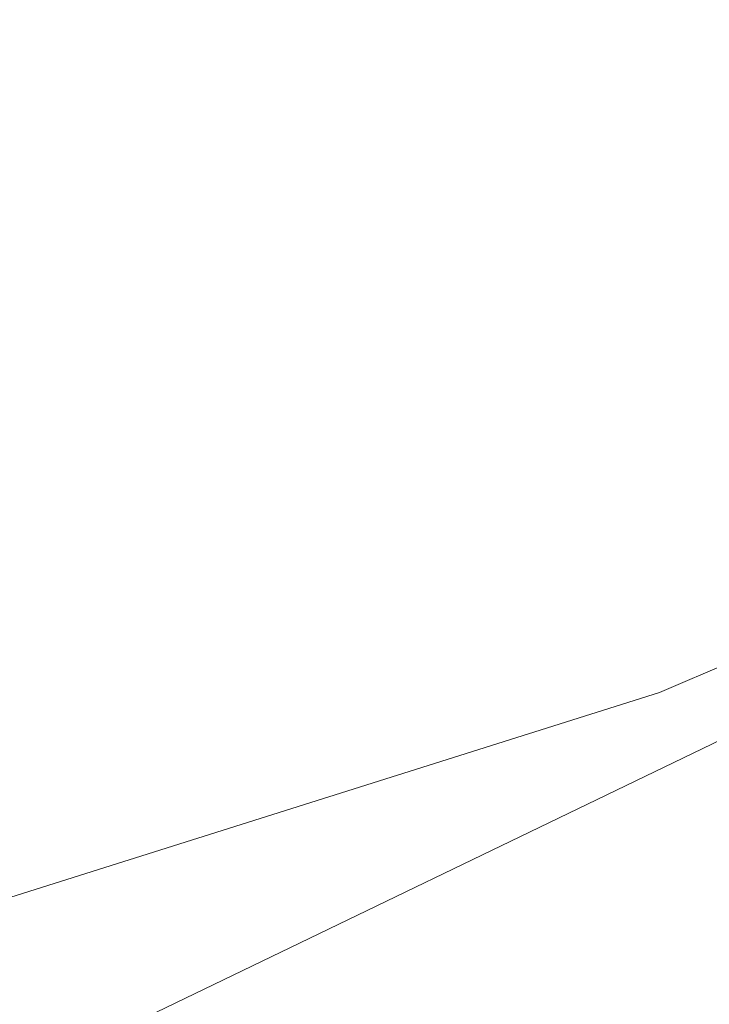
# Model space of a CAD drawing. Header units: metres. Extents: x 163628 to 167676, y 402708 to 405373.
# Tile 720 of 1056: x 166405.369 to 166405.593, y 404384.535 to 404384.856. Entities that reach past the tile are written whole.
import ezdxf

# ---------------------------------------------------------------- set-up
doc = ezdxf.new("R2010")
doc.units = ezdxf.units.M
doc.linetypes.add('X-CA190022.004-UO-DWM_Snelfietsroute$0$VH-GELEIDEBAND_50X200', pattern=[8, 4, -2, 0, -2])
doc.layers.add('X-CA190022.004-UO-ARC_Arcering$0$N-WE-VH-VERHARDING_BETONSTRAATSTEEN-A-200', color=252, linetype='Continuous', lineweight=18, transparency=0.5)
doc.layers.add('X-CA190022.004-UO-ARC_Arcering$0$N-WE-VH-VERHARDING_TEGEL-A-200 60MM TEGEL', color=252, linetype='Continuous', lineweight=18, transparency=0.5)
for name, color, linetype, lineweight in [('X-CA190022.004-UO-DWM_Snelfietsroute$0$N-WE-VH-KANTOPSLUITING_ACHTERKANTBAND-G', 7, 'Continuous', 18), ('X-CA190022.004-UO-DWM_Snelfietsroute$0$N-WE-VH-KANTOPSLUITING_GELEIDEBAND_50X200-G', 7, 'X-CA190022.004-UO-DWM_Snelfietsroute$0$VH-GELEIDEBAND_50X200', 18), ('X-CA190022.004-UO-KAD_Percelen$0$B-WE-KG-GRENS_PERCEEL-GV', 150, 'Continuous', 9)]:
    doc.layers.add(name, color=color, linetype=linetype, lineweight=lineweight)

msp = doc.modelspace()

# ---------------------------------------------------------------- hatches: boundary and pattern name
at = {"layer": 'X-CA190022.004-UO-ARC_Arcering$0$N-WE-VH-VERHARDING_BETONSTRAATSTEEN-A-200'}
h = msp.add_hatch(dxfattribs=at)
h.set_pattern_fill('AVH-BSS_KEIFORMAAT_KEPER', color=256, scale=2, angle=71, pattern_type=2)
h.set_pattern_definition([(71, (0, 0), (-0.13018958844, 0.26692821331), [0.63, -0.21]), (341, (-0.39712, 0.13674), (-0.13018958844, 0.26692821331), [0.63, -0.21])])
h.paths.add_polyline_path([(166398.79963, 404384.84628), (166395.20251, 404383.12018, -0.393051), (166393.22929, 404376.60291), (166393.23623, 404376.58846), (166396.40787, 404378.11153), (166400.9151, 404380.27598), (166405.42234, 404382.44043), (166405.48663, 404382.47131, -0.416304)])
at = {"layer": 'X-CA190022.004-UO-ARC_Arcering$0$N-WE-VH-VERHARDING_TEGEL-A-200 60MM TEGEL', "ltscale": 0.5}
h = msp.add_hatch(color=256, dxfattribs=at)
h.dxf.hatch_style = 1
edge = h.paths.add_edge_path()
edge.add_line((166409.40145, 404386.23713), (166404.9325, 404384.09106))
edge.add_arc((166403.20094, 404387.69685), 4, 208.98456, 295.65111, ccw=False)
edge.add_line((166399.70194, 404385.75855), (166398.632, 404387.69))
edge.add_line((166398.632, 404387.69), (166397.88173, 404387.14567))
edge.add_line((166397.88173, 404387.14567), (166398.93532, 404384.91023))
edge.add_line((166398.93532, 404384.91023), (166398.98054, 404384.93155))
edge.add_arc((166403.32218, 404386.97854), 4.8, 205.24289, 295.65111)
edge.add_line((166405.40006, 404382.6516), (166409.84299, 404384.78517))
edge.add_line((166409.84299, 404384.78517), (166414.35023, 404386.94962))
edge.add_line((166414.35023, 404386.94962), (166415.07157, 404387.29603))
edge.add_line((166415.07157, 404387.29603), (166414.42224, 404388.6482))
edge.add_line((166414.42224, 404388.6482), (166413.90868, 404388.40158))
edge.add_line((166413.90868, 404388.40158), (166409.40145, 404386.23713))

# ---------------------------------------------------------------- linework, layer by layer
at = {"layer": 'X-CA190022.004-UO-DWM_Snelfietsroute$0$N-WE-VH-KANTOPSLUITING_ACHTERKANTBAND-G', "ltscale": 0.2, "flags": 128}
msp.add_lwpolyline([(166398.98053, 404384.93157, 0.416304), (166405.40006, 404382.6516), (166449.67462, 404403.913, 0.072076), (166451.53172, 404405.16084, 0.072076)], format="xyb", dxfattribs=at)
at = {"layer": 'X-CA190022.004-UO-DWM_Snelfietsroute$0$N-WE-VH-KANTOPSLUITING_GELEIDEBAND_50X200-G', "ltscale": 0.2, "flags": 128}
msp.add_lwpolyline([(166398.79963, 404384.84628, 0.416304), (166405.48663, 404382.47131), (166449.7612, 404403.73271, 0.072084), (166451.66595, 404405.01251, 0.072084)], format="xyb", dxfattribs=at)
at = {"layer": 'X-CA190022.004-UO-KAD_Percelen$0$B-WE-KG-GRENS_PERCEEL-GV', "flags": 128}
for points in [[(166388.877, 404376.557), (166406.027, 404384.829), (166405.577, 404384.637), (166405.111, 404384.49), (166404.632, 404384.389), (166404.147, 404384.336), (166403.658, 404384.33), (166403.172, 404384.372), (166402.692, 404384.461), (166402.223, 404384.597), (166401.768, 404384.777), (166401.334, 404385.001), (166400.923, 404385.266), (166400.542, 404385.571), (166400.19, 404385.911), (166399.875, 404386.284), (166399.597, 404386.686), (166399.36, 404387.114), (166391.798, 404402.829), (166390.732, 404405.282), (166389.686, 404407.743), (166387.78, 404412.373), (166385.945, 404417.03)], [(166417.991, 404390.555), (166406.027, 404384.829), (166388.877, 404376.557), (166369.373, 404367.173), (166349.61, 404357.621)]]:
    msp.add_lwpolyline(points, dxfattribs=at)
msp.add_lwpolyline([(166399.36, 404387.114), (166399.597, 404386.686), (166399.875, 404386.284), (166400.19, 404385.911), (166400.542, 404385.571), (166400.923, 404385.266), (166401.334, 404385.001), (166401.768, 404384.777), (166402.223, 404384.597), (166402.692, 404384.461), (166403.172, 404384.372), (166403.658, 404384.33), (166404.147, 404384.336), (166404.632, 404384.389), (166405.111, 404384.49), (166405.577, 404384.637), (166406.027, 404384.829), (166417.991, 404390.555), (166413.537, 404399.893), (166409.526, 404408.325), (166405.957, 404415.558), (166389.686, 404407.743), (166390.732, 404405.282), (166391.798, 404402.829)], close=True, dxfattribs=at)

doc.saveas('drawing.dxf')
